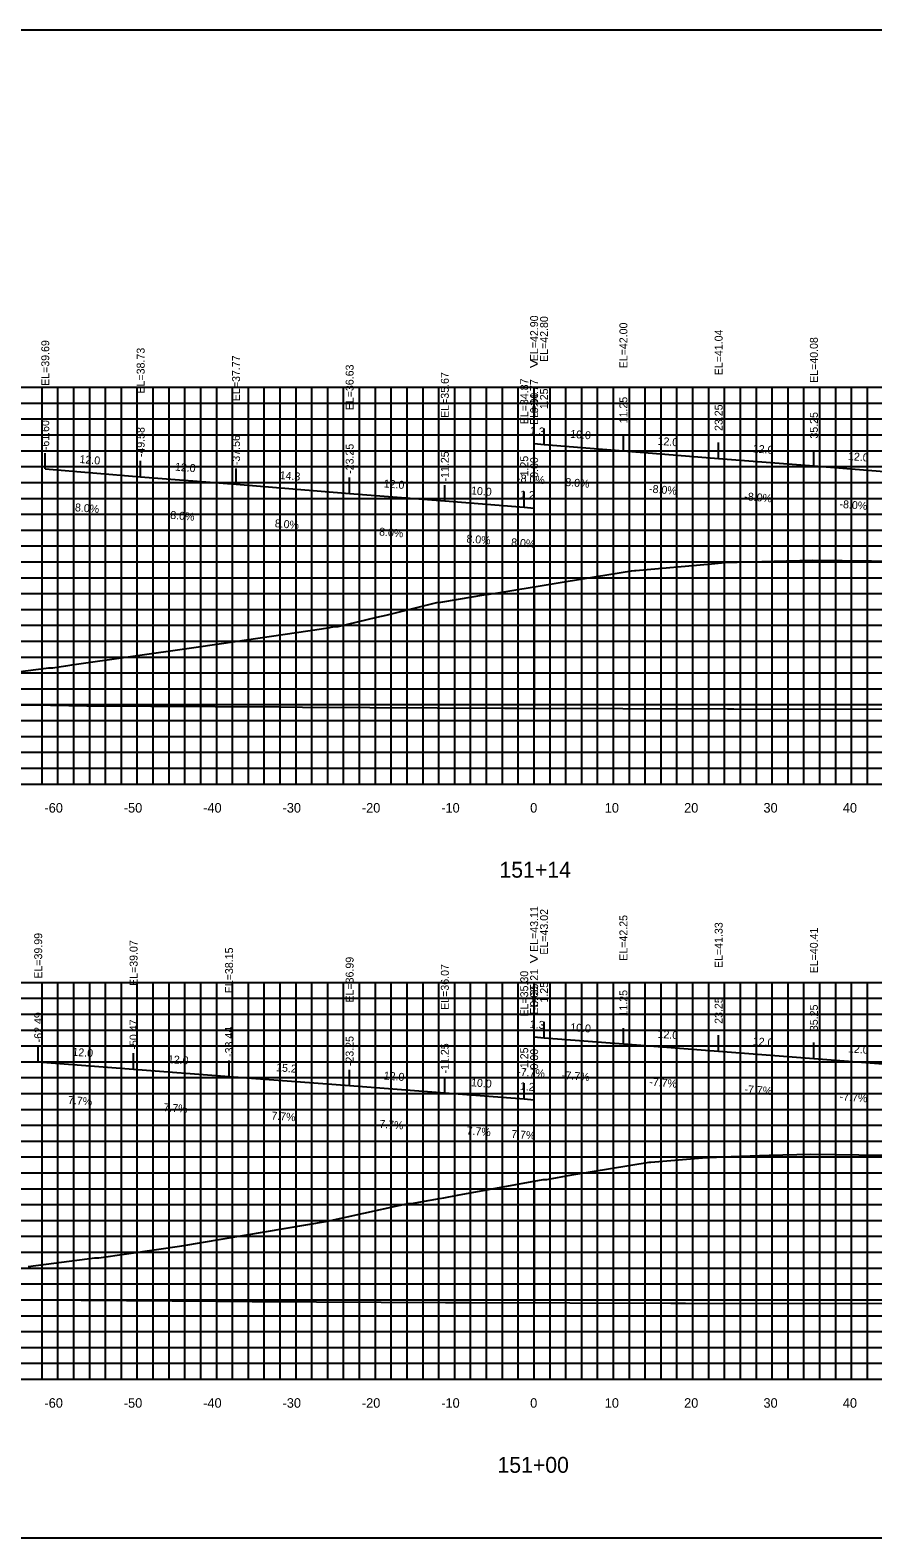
# Model space of a CAD drawing. Extents: x 1800880 to 1818864, y 245271 to 250560.
# Drawn here: x 1811849.3 to 1811955.5, y 250355.3 to 250545.3 of the extents above; entities that cross this region are included whole.
import ezdxf

# ---------------------------------------------------------------- set-up
doc = ezdxf.new("R2010")
doc.units = 0
for name, color, linetype in [('33', 7, 'Continuous'), ('ANNO-TXT', 7, 'Continuous'), ('AXIS', 7, 'Continuous'), ('CL-CNST', 7, 'Continuous'), ('DESIGN - DRAINAGE - Bridges', 7, 'Continuous'), ('Level 32', 7, 'Continuous'), ('Level 37', 7, 'Continuous'), ('Level 46', 7, 'Continuous'), ('Level 62', 7, 'Continuous'), ('SHT-BDR', 7, 'Continuous')]:
    doc.layers.add(name, color=color, linetype=linetype)

msp = doc.modelspace()

# ---------------------------------------------------------------- linework, layer by layer
at = {"layer": '33'}
for p, q in [((1811912.82, 250475.18), (1811912.82, 250459.87)), ((1811912.82, 250400.28), (1811912.82, 250384.95))]:
    msp.add_line(p, q, dxfattribs=at)
at = {"layer": 'AXIS'}
for points in [[(1811912.82, 250493.22), (1811914.07, 250493.12), (1811924.07, 250492.32), (1811936.07, 250491.36), (1811948.07, 250490.4), (1811960.07, 250489.44)], [(1811912.82, 250418.44), (1811914.07, 250418.34), (1811924.07, 250417.57), (1811936.07, 250416.65), (1811948.07, 250415.74), (1811960.07, 250414.82)]]:
    msp.add_lwpolyline(points, dxfattribs=at)
at = {"layer": 'CL-CNST'}
for points in [[(1811844.8, 250464.08), (1811851.69, 250464.96), (1811852.19, 250464.96), (1811853.77, 250465.21), (1811853.81, 250465.22), (1811854.57, 250465.33), (1811869.65, 250467.49), (1811873.41, 250468.04), (1811886.04, 250469.87), (1811887.09, 250470.05), (1811887.63, 250470.17), (1811888.14, 250470.18), (1811893.02, 250471.33), (1811894.19, 250471.61), (1811900.54, 250473.2), (1811901.08, 250473.22), (1811903.31, 250473.62), (1811906.48, 250474.14), (1811906.84, 250474.2), (1811908.24, 250474.42), (1811920.68, 250476.49), (1811925.1, 250477.2), (1811925.46, 250477.21), (1811925.64, 250477.21), (1811935.17, 250478.05), (1811936.87, 250478.22), (1811944.63, 250478.43), (1811947.94, 250478.51), (1811955.31, 250478.44), (1811959.09, 250478.4)], [(1811849.06, 250389.5), (1811857.45, 250390.59), (1811857.63, 250390.59), (1811857.98, 250390.59), (1811868.44, 250392.12), (1811886.79, 250395.21), (1811895.96, 250397.23), (1811895.99, 250397.24), (1811896.92, 250397.45), (1811897.34, 250397.45), (1811897.37, 250397.45), (1811900.89, 250398.09), (1811901.46, 250398.19), (1811903.15, 250398.49), (1811913.94, 250400.49), (1811914.03, 250400.49), (1811914.41, 250400.49), (1811917.59, 250401.07), (1811927.31, 250402.66), (1811927.51, 250402.66), (1811934.04, 250403.22), (1811935.72, 250403.3), (1811935.78, 250403.3), (1811936.42, 250403.34), (1811942.44, 250403.53), (1811947.64, 250403.69), (1811956.78, 250403.56)]]:
    msp.add_lwpolyline(points, dxfattribs=at)
at = {"layer": 'DESIGN - DRAINAGE - Bridges'}
for p, q in [((1811762.82, 250450.32), (1812062.82, 250450.32)), ((1811852.82, 250450.26), (1811852.82, 250450.32)), ((1811862.82, 250450.26), (1811862.82, 250450.32)), ((1811872.82, 250450.26), (1811872.82, 250450.32)), ((1811882.82, 250450.26), (1811882.82, 250450.32)), ((1811892.82, 250450.26), (1811892.82, 250450.32)), ((1811902.82, 250450.26), (1811902.82, 250450.32)), ((1811912.82, 250450.26), (1811912.82, 250450.32)), ((1811922.82, 250450.26), (1811922.82, 250450.32)), ((1811932.82, 250450.26), (1811932.82, 250450.32)), ((1811942.82, 250450.26), (1811942.82, 250450.32)), ((1811952.82, 250450.26), (1811952.82, 250450.32)), ((1811762.82, 250375.32), (1812062.82, 250375.32)), ((1811852.82, 250375.26), (1811852.82, 250375.32)), ((1811862.82, 250375.26), (1811862.82, 250375.32)), ((1811872.82, 250375.26), (1811872.82, 250375.32)), ((1811882.82, 250375.26), (1811882.82, 250375.32)), ((1811892.82, 250375.26), (1811892.82, 250375.32)), ((1811902.82, 250375.26), (1811902.82, 250375.32)), ((1811912.82, 250375.26), (1811912.82, 250375.32)), ((1811922.82, 250375.26), (1811922.82, 250375.32)), ((1811932.82, 250375.26), (1811932.82, 250375.32)), ((1811942.82, 250375.26), (1811942.82, 250375.32)), ((1811952.82, 250375.26), (1811952.82, 250375.32))]:
    msp.add_line(p, q, dxfattribs=at)
at = {"layer": 'Level 37'}
for p, q in [((1811912.82, 250493.22), (1811912.82, 250495.22)), ((1811914.07, 250493.12), (1811914.07, 250495.12)), ((1811924.07, 250492.32), (1811924.07, 250494.32)), ((1811936.07, 250491.36), (1811936.07, 250493.36)), ((1811948.07, 250490.4), (1811948.07, 250492.4)), ((1811851.22, 250490.02), (1811851.22, 250492.02)), ((1811863.24, 250489.05), (1811863.24, 250491.05)), ((1811875.26, 250488.09), (1811875.26, 250490.09)), ((1811889.57, 250486.95), (1811889.57, 250488.95)), ((1811901.57, 250485.99), (1811901.57, 250487.99)), ((1811911.57, 250485.19), (1811911.57, 250487.19)), ((1811912.82, 250485.09), (1811912.82, 250487.09)), ((1811912.82, 250418.44), (1811912.82, 250420.44)), ((1811914.07, 250418.34), (1811914.07, 250420.34)), ((1811924.07, 250417.57), (1811924.07, 250419.57)), ((1811936.07, 250416.65), (1811936.07, 250418.65)), ((1811850.33, 250415.32), (1811850.33, 250417.32)), ((1811862.35, 250414.4), (1811862.35, 250416.4)), ((1811948.07, 250415.74), (1811948.07, 250417.74)), ((1811874.38, 250413.47), (1811874.38, 250415.47)), ((1811889.57, 250412.31), (1811889.57, 250414.31)), ((1811901.57, 250411.39), (1811901.57, 250413.39)), ((1811911.57, 250410.63), (1811911.57, 250412.63)), ((1811912.82, 250410.53), (1811912.82, 250412.53))]:
    msp.add_line(p, q, dxfattribs=at)
msp.add_lwpolyline([(1811762.82, 250355.32), (1812062.82, 250355.32), (1812062.82, 250545.32), (1811762.82, 250545.32)], close=True, dxfattribs=at)
at = {"layer": 'Level 46'}
for p, q in [((1811762.82, 250500.32), (1812062.82, 250500.32)), ((1811850.82, 250450.32), (1811850.82, 250500.32)), ((1811852.82, 250450.32), (1811852.82, 250500.32)), ((1811854.82, 250450.32), (1811854.82, 250500.32)), ((1811856.82, 250450.32), (1811856.82, 250500.32)), ((1811858.82, 250450.32), (1811858.82, 250500.32)), ((1811860.82, 250450.32), (1811860.82, 250500.32)), ((1811862.82, 250450.32), (1811862.82, 250500.32)), ((1811864.82, 250450.32), (1811864.82, 250500.32)), ((1811866.82, 250450.32), (1811866.82, 250500.32)), ((1811868.82, 250450.32), (1811868.82, 250500.32)), ((1811870.82, 250450.32), (1811870.82, 250500.32)), ((1811872.82, 250450.32), (1811872.82, 250500.32)), ((1811874.82, 250450.32), (1811874.82, 250500.32)), ((1811876.82, 250450.32), (1811876.82, 250500.32)), ((1811878.82, 250450.32), (1811878.82, 250500.32)), ((1811880.82, 250450.32), (1811880.82, 250500.32)), ((1811882.82, 250450.32), (1811882.82, 250500.32)), ((1811884.82, 250450.32), (1811884.82, 250500.32)), ((1811886.82, 250450.32), (1811886.82, 250500.32)), ((1811888.82, 250450.32), (1811888.82, 250500.32)), ((1811890.82, 250450.32), (1811890.82, 250500.32)), ((1811892.82, 250450.32), (1811892.82, 250500.32)), ((1811894.82, 250450.32), (1811894.82, 250500.32)), ((1811896.82, 250450.32), (1811896.82, 250500.32)), ((1811898.82, 250450.32), (1811898.82, 250500.32)), ((1811900.82, 250450.32), (1811900.82, 250500.32)), ((1811902.82, 250450.32), (1811902.82, 250500.32)), ((1811904.82, 250450.32), (1811904.82, 250500.32)), ((1811906.82, 250450.32), (1811906.82, 250500.32)), ((1811908.82, 250450.32), (1811908.82, 250500.32)), ((1811910.82, 250450.32), (1811910.82, 250500.32)), ((1811912.82, 250450.32), (1811912.82, 250500.32)), ((1811914.82, 250450.32), (1811914.82, 250500.32)), ((1811916.82, 250450.32), (1811916.82, 250500.32)), ((1811918.82, 250450.32), (1811918.82, 250500.32)), ((1811920.82, 250450.32), (1811920.82, 250500.32)), ((1811922.82, 250450.32), (1811922.82, 250500.32)), ((1811924.82, 250450.32), (1811924.82, 250500.32)), ((1811926.82, 250450.32), (1811926.82, 250500.32)), ((1811928.82, 250450.32), (1811928.82, 250500.32)), ((1811930.82, 250450.32), (1811930.82, 250500.32)), ((1811932.82, 250450.32), (1811932.82, 250500.32)), ((1811934.82, 250450.32), (1811934.82, 250500.32)), ((1811936.82, 250450.32), (1811936.82, 250500.32)), ((1811938.82, 250450.32), (1811938.82, 250500.32)), ((1811940.82, 250450.32), (1811940.82, 250500.32)), ((1811942.82, 250450.32), (1811942.82, 250500.32)), ((1811944.82, 250450.32), (1811944.82, 250500.32)), ((1811946.82, 250450.32), (1811946.82, 250500.32)), ((1811948.82, 250450.32), (1811948.82, 250500.32)), ((1811950.82, 250450.32), (1811950.82, 250500.32)), ((1811952.82, 250450.32), (1811952.82, 250500.32)), ((1811954.82, 250450.32), (1811954.82, 250500.32)), ((1811762.82, 250498.32), (1812062.82, 250498.32)), ((1811762.82, 250496.32), (1812062.82, 250496.32)), ((1811762.82, 250494.32), (1812062.82, 250494.32)), ((1811762.82, 250492.32), (1812062.82, 250492.32)), ((1811762.82, 250490.32), (1812062.82, 250490.32)), ((1811762.82, 250488.32), (1812062.82, 250488.32)), ((1811762.82, 250486.32), (1812062.82, 250486.32)), ((1811762.82, 250484.32), (1812062.82, 250484.32)), ((1811762.82, 250482.32), (1812062.82, 250482.32)), ((1811762.82, 250480.32), (1812062.82, 250480.32)), ((1811762.82, 250478.32), (1812062.82, 250478.32)), ((1811762.82, 250476.32), (1812062.82, 250476.32)), ((1811762.82, 250474.32), (1812062.82, 250474.32)), ((1811762.82, 250472.32), (1812062.82, 250472.32)), ((1811762.82, 250470.32), (1812062.82, 250470.32)), ((1811762.82, 250468.32), (1812062.82, 250468.32)), ((1811762.82, 250466.32), (1812062.82, 250466.32)), ((1811762.82, 250464.32), (1812062.82, 250464.32)), ((1811762.82, 250462.32), (1812062.82, 250462.32)), ((1811762.82, 250460.32), (1812062.82, 250460.32)), ((1811762.82, 250458.32), (1812062.82, 250458.32)), ((1811762.82, 250456.32), (1812062.82, 250456.32)), ((1811762.82, 250454.32), (1812062.82, 250454.32)), ((1811762.82, 250452.32), (1812062.82, 250452.32)), ((1811762.82, 250450.32), (1812062.82, 250450.32)), ((1811762.82, 250425.32), (1812062.82, 250425.32)), ((1811850.82, 250375.32), (1811850.82, 250425.32)), ((1811852.82, 250375.32), (1811852.82, 250425.32)), ((1811854.82, 250375.32), (1811854.82, 250425.32)), ((1811856.82, 250375.32), (1811856.82, 250425.32)), ((1811858.82, 250375.32), (1811858.82, 250425.32)), ((1811860.82, 250375.32), (1811860.82, 250425.32)), ((1811862.82, 250375.32), (1811862.82, 250425.32)), ((1811864.82, 250375.32), (1811864.82, 250425.32)), ((1811866.82, 250375.32), (1811866.82, 250425.32)), ((1811868.82, 250375.32), (1811868.82, 250425.32)), ((1811870.82, 250375.32), (1811870.82, 250425.32)), ((1811872.82, 250375.32), (1811872.82, 250425.32)), ((1811874.82, 250375.32), (1811874.82, 250425.32)), ((1811876.82, 250375.32), (1811876.82, 250425.32)), ((1811878.82, 250375.32), (1811878.82, 250425.32)), ((1811880.82, 250375.32), (1811880.82, 250425.32)), ((1811882.82, 250375.32), (1811882.82, 250425.32)), ((1811884.82, 250375.32), (1811884.82, 250425.32)), ((1811886.82, 250375.32), (1811886.82, 250425.32)), ((1811888.82, 250375.32), (1811888.82, 250425.32)), ((1811890.82, 250375.32), (1811890.82, 250425.32)), ((1811892.82, 250375.32), (1811892.82, 250425.32)), ((1811894.82, 250375.32), (1811894.82, 250425.32)), ((1811896.82, 250375.32), (1811896.82, 250425.32)), ((1811898.82, 250375.32), (1811898.82, 250425.32)), ((1811900.82, 250375.32), (1811900.82, 250425.32)), ((1811902.82, 250375.32), (1811902.82, 250425.32)), ((1811904.82, 250375.32), (1811904.82, 250425.32)), ((1811906.82, 250375.32), (1811906.82, 250425.32)), ((1811908.82, 250375.32), (1811908.82, 250425.32)), ((1811910.82, 250375.32), (1811910.82, 250425.32)), ((1811912.82, 250375.32), (1811912.82, 250425.32)), ((1811914.82, 250375.32), (1811914.82, 250425.32)), ((1811916.82, 250375.32), (1811916.82, 250425.32)), ((1811918.82, 250375.32), (1811918.82, 250425.32)), ((1811920.82, 250375.32), (1811920.82, 250425.32)), ((1811922.82, 250375.32), (1811922.82, 250425.32)), ((1811924.82, 250375.32), (1811924.82, 250425.32)), ((1811926.82, 250375.32), (1811926.82, 250425.32)), ((1811928.82, 250375.32), (1811928.82, 250425.32)), ((1811930.82, 250375.32), (1811930.82, 250425.32)), ((1811932.82, 250375.32), (1811932.82, 250425.32)), ((1811934.82, 250375.32), (1811934.82, 250425.32)), ((1811936.82, 250375.32), (1811936.82, 250425.32)), ((1811938.82, 250375.32), (1811938.82, 250425.32)), ((1811940.82, 250375.32), (1811940.82, 250425.32)), ((1811942.82, 250375.32), (1811942.82, 250425.32)), ((1811944.82, 250375.32), (1811944.82, 250425.32)), ((1811946.82, 250375.32), (1811946.82, 250425.32)), ((1811948.82, 250375.32), (1811948.82, 250425.32)), ((1811950.82, 250375.32), (1811950.82, 250425.32)), ((1811952.82, 250375.32), (1811952.82, 250425.32)), ((1811954.82, 250375.32), (1811954.82, 250425.32)), ((1811762.82, 250423.32), (1812062.82, 250423.32)), ((1811762.82, 250421.32), (1812062.82, 250421.32)), ((1811762.82, 250419.32), (1812062.82, 250419.32)), ((1811762.82, 250417.32), (1812062.82, 250417.32)), ((1811762.82, 250415.32), (1812062.82, 250415.32)), ((1811762.82, 250413.32), (1812062.82, 250413.32)), ((1811762.82, 250411.32), (1812062.82, 250411.32)), ((1811762.82, 250409.32), (1812062.82, 250409.32)), ((1811762.82, 250407.32), (1812062.82, 250407.32)), ((1811762.82, 250405.32), (1812062.82, 250405.32)), ((1811762.82, 250403.32), (1812062.82, 250403.32)), ((1811762.82, 250401.32), (1812062.82, 250401.32)), ((1811762.82, 250399.32), (1812062.82, 250399.32)), ((1811762.82, 250397.32), (1812062.82, 250397.32)), ((1811762.82, 250395.32), (1812062.82, 250395.32)), ((1811762.82, 250393.32), (1812062.82, 250393.32)), ((1811762.82, 250391.32), (1812062.82, 250391.32)), ((1811762.82, 250389.32), (1812062.82, 250389.32)), ((1811762.82, 250387.32), (1812062.82, 250387.32)), ((1811762.82, 250385.32), (1812062.82, 250385.32)), ((1811762.82, 250383.32), (1812062.82, 250383.32)), ((1811762.82, 250381.32), (1812062.82, 250381.32)), ((1811762.82, 250379.32), (1812062.82, 250379.32)), ((1811762.82, 250377.32), (1812062.82, 250377.32)), ((1811762.82, 250375.32), (1812062.82, 250375.32))]:
    msp.add_line(p, q, dxfattribs=at)
at = {"layer": 'Level 62'}
for points in [[(1811851.22, 250490.02), (1811863.24, 250489.05), (1811875.26, 250488.09), (1811889.57, 250486.95), (1811901.57, 250485.99), (1811911.57, 250485.19), (1811912.82, 250485.09)], [(1811829.25, 250460.42), (1811851.86, 250460.25), (1811856.44, 250460.19), (1811880.69, 250460.04), (1811883.63, 250460.01), (1811909.09, 250459.89), (1811910.82, 250459.88), (1811937.2, 250459.8), (1811938, 250459.79), (1811965.13, 250459.75)], [(1811850.33, 250415.32), (1811862.35, 250414.4), (1811874.38, 250413.47), (1811889.57, 250412.31), (1811901.57, 250411.39), (1811911.57, 250410.63), (1811912.82, 250410.53)], [(1811843.69, 250385.37), (1811849.99, 250385.3), (1811872.92, 250385.15), (1811877.29, 250385.11), (1811901.65, 250385), (1811904.6, 250384.97), (1811930.04, 250384.9), (1811931.9, 250384.88), (1811958.21, 250384.84)]]:
    msp.add_lwpolyline(points, dxfattribs=at)

# ---------------------------------------------------------------- texts
for s, p in [('-60', (1811851.12, 250446.72)), ('-50', (1811861.12, 250446.72)), ('-40', (1811871.12, 250446.72)), ('-30', (1811881.12, 250446.72)), ('-20', (1811891.12, 250446.72)), ('-10', (1811901.12, 250446.72)), ('0', (1811912.32, 250446.72)), ('10', (1811921.72, 250446.72)), ('20', (1811931.72, 250446.72)), ('30', (1811941.72, 250446.72)), ('40', (1811951.72, 250446.72)), ('-60', (1811851.12, 250371.72)), ('-50', (1811861.12, 250371.72)), ('-40', (1811871.12, 250371.72)), ('-30', (1811881.12, 250371.72)), ('-20', (1811891.12, 250371.72)), ('-10', (1811901.12, 250371.72)), ('0', (1811912.32, 250371.72)), ('10', (1811921.72, 250371.72)), ('20', (1811931.72, 250371.72)), ('30', (1811941.72, 250371.72)), ('40', (1811951.72, 250371.72))]:
    msp.add_text(s, height=1.2).set_placement(p)
at = {"layer": 'ANNO-TXT'}
for s, rotation, p in [('1.3', 355.4261, (1811912.25, 250494.37)), ('10.0', 355.4261, (1811917.34, 250493.96)), ('12.0', 355.4261, (1811928.34, 250493.08)), ('12.0', 355.4261, (1811940.34, 250492.12)), ('12.0', 355.4261, (1811855.51, 250490.78)), ('12.0', 355.4261, (1811867.53, 250489.82)), ('12.0', 355.4261, (1811952.34, 250491.16)), ('14.3', 355.4261, (1811880.73, 250488.76)), ('12.0', 355.4261, (1811893.84, 250487.71)), ('-8.0%', 355.4261, (1811910.64, 250488.38)), ('-8.0%', 355.4261, (1811916.27, 250487.93)), ('10.0', 355.4261, (1811904.84, 250486.83)), ('1.2', 355.4261, (1811911, 250486.34)), ('-8.0%', 355.4261, (1811927.27, 250487.05)), ('-8.0%', 355.4261, (1811939.27, 250486.09)), ('8.0%', 355.4261, (1811854.93, 250484.7)), ('8.0%', 355.4261, (1811866.94, 250483.74)), ('-8.0%', 355.4261, (1811951.27, 250485.13)), ('8.0%', 355.4261, (1811880.11, 250482.69)), ('8.0%', 355.4261, (1811893.26, 250481.64)), ('8.0%', 355.4261, (1811904.26, 250480.76)), ('8.0%', 355.4261, (1811909.89, 250480.31)), ('1.3', 355.6198, (1811912.25, 250419.58)), ('10.0', 355.6198, (1811917.34, 250419.19)), ('12.0', 355.6198, (1811928.34, 250418.35)), ('12.0', 355.6198, (1811940.34, 250417.43)), ('12.0', 355.6198, (1811854.61, 250416.09)), ('12.0', 355.6198, (1811952.34, 250416.51)), ('12.0', 355.6198, (1811866.64, 250415.17)), ('15.2', 355.6198, (1811880.28, 250414.13)), ('-7.7%', 355.6198, (1811910.66, 250413.59)), ('12.0', 355.6198, (1811893.84, 250413.09)), ('10.0', 355.6198, (1811904.84, 250412.24)), ('1.2', 355.6198, (1811911, 250411.77)), ('-7.7%', 355.6198, (1811916.29, 250413.16)), ('-7.7%', 355.6198, (1811927.29, 250412.31)), ('7.7%', 355.6198, (1811854.05, 250410.02)), ('-7.7%', 355.6198, (1811939.29, 250411.39)), ('-7.7%', 355.6198, (1811951.29, 250410.47)), ('7.7%', 355.6198, (1811866.08, 250409.1)), ('7.7%', 355.6198, (1811879.68, 250408.05)), ('7.7%', 355.6198, (1811893.28, 250407.01)), ('7.7%', 355.6198, (1811904.28, 250406.17)), ('7.7%', 355.6198, (1811909.9, 250405.74))]:
    msp.add_text(s, height=1, rotation=rotation, dxfattribs=at).set_placement(p)
at = {"layer": 'DESIGN - DRAINAGE - Bridges'}
for p in [(1811912.21, 250502.57), (1811912.21, 250427.57)]:
    msp.add_text('>', height=1.5, dxfattribs=at).set_placement(p)
at = {"layer": 'Level 32'}
for s, p in [('151+14', (1811908.45, 250438.52)), ('151+00', (1811908.2, 250363.52))]:
    msp.add_text(s, height=2, dxfattribs=at).set_placement(p)
at = {"layer": 'SHT-BDR'}
for s, p in [('EL=42.90', (1811913.32, 250503.61)), ('EL=42.80', (1811914.57, 250503.51)), ('EL=42.00', (1811924.57, 250502.71)), ('EL=41.04', (1811936.57, 250501.83)), ('EL=39.69', (1811851.72, 250500.49)), ('EL=40.08', (1811948.57, 250500.87)), ('EL=38.73', (1811863.74, 250499.53)), ('EL=37.77', (1811875.76, 250498.57)), ('EL=36.63', (1811890.07, 250497.42)), ('EL=35.67', (1811902.07, 250496.46)), ('EL=34.87', (1811912.07, 250495.66)), ('EL=34.77', (1811913.32, 250495.56)), ('1.25', (1811914.57, 250497.56)), ('-0.00', (1811913.32, 250496.59)), ('11.25', (1811924.57, 250495.77)), ('23.25', (1811936.57, 250494.81)), ('-61.60', (1811851.72, 250492.39)), ('35.25', (1811948.57, 250493.85)), ('-49.58', (1811863.74, 250491.51)), ('-37.56', (1811875.76, 250490.5)), ('-23.25', (1811890.07, 250489.41)), ('-11.25', (1811902.07, 250488.45)), ('-1.25', (1811912.07, 250488.64)), ('-0.00', (1811913.32, 250488.46)), ('EL=43.11', (1811913.32, 250429.16)), ('EL=43.02', (1811914.57, 250428.81)), ('EL=42.25', (1811924.57, 250428.05)), ('EL=39.99', (1811850.83, 250425.79)), ('EL=41.33', (1811936.57, 250427.13)), ('EL=40.41', (1811948.57, 250426.46)), ('EL=39.07', (1811862.85, 250424.87)), ('EL=38.15', (1811874.88, 250423.95)), ('EL=36.99', (1811890.07, 250422.78)), ('EL=36.07', (1811902.07, 250421.86)), ('EL=35.30', (1811912.07, 250421.02)), ('EL=35.21', (1811913.32, 250421.25)), ('-0.00', (1811913.32, 250421.81)), ('1.25', (1811914.57, 250422.78)), ('11.25', (1811924.57, 250421.02)), ('23.25', (1811936.57, 250420.1)), ('35.25', (1811948.57, 250419.18)), ('-62.49', (1811850.83, 250417.77)), ('-50.47', (1811862.85, 250416.85)), ('-38.44', (1811874.88, 250415.93)), ('-23.25', (1811890.07, 250414.77)), ('-11.25', (1811902.07, 250413.85)), ('-1.25', (1811912.07, 250414.07)), ('-0.00', (1811913.32, 250413.9))]:
    msp.add_text(s, height=1, rotation=90, dxfattribs=at).set_placement(p)

doc.saveas('drawing.dxf')
